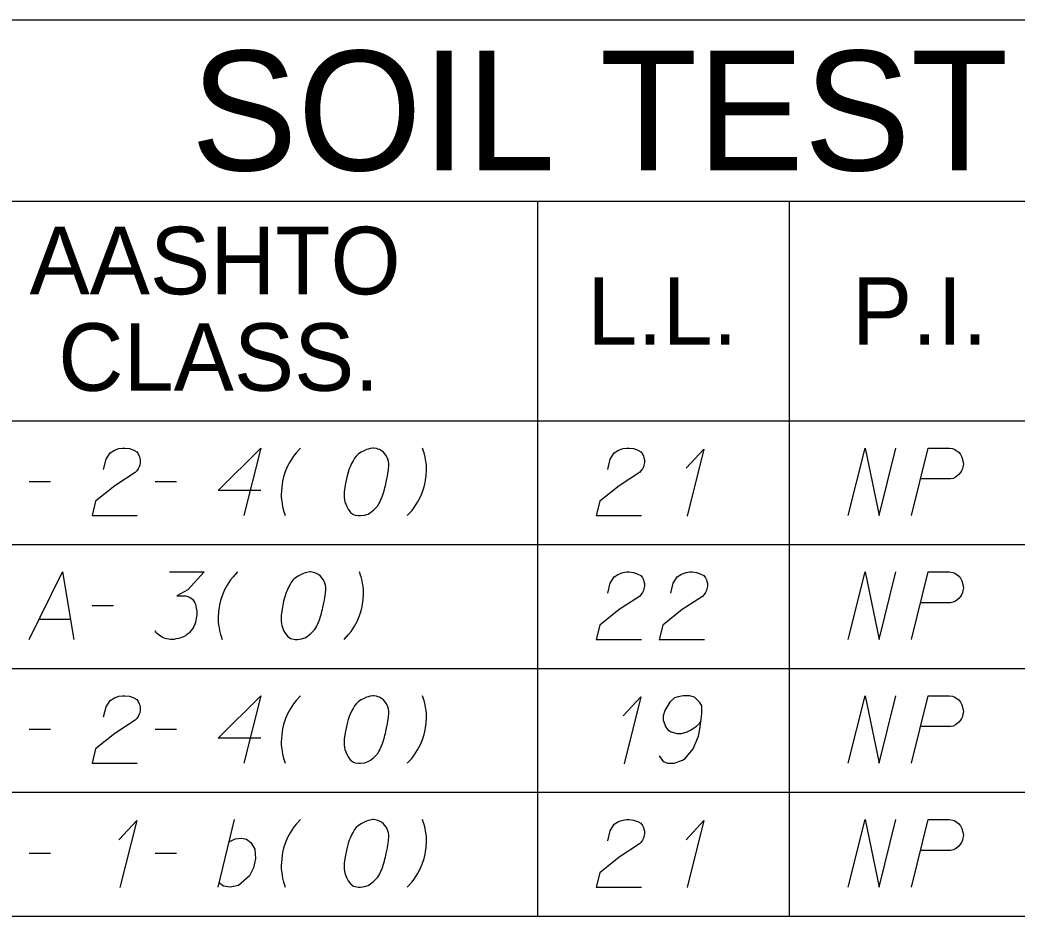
# Model space of a CAD drawing. Extents: x 2074207 to 2076812, y 516372 to 523312.
# Drawn here: x 2076453.5 to 2076524.4, y 519087.6 to 519151.3 of the extents above; entities that cross this region are included whole.
import ezdxf

# ---------------------------------------------------------------- set-up
doc = ezdxf.new("R2010")
doc.units = 0
for name, color, linetype in [('Prop DirtTable_ Soil Test Results - Outline (Major)', 7, 'Continuous'), ('Prop DirtTable_ Soil Test Results - Outline (Minor)', 7, 'Continuous'), ('Prop DirtTable_ Soil Test Results - Tx (Header - Large)', 7, 'Continuous'), ('Prop DirtTable_ Soil Test Results - Tx (Header - Small)', 7, 'Continuous'), ('Prop DirtTable_ Soil Test Results - Tx (Sample Data)', 7, 'Continuous')]:
    doc.layers.add(name, color=color, linetype=linetype)

msp = doc.modelspace()

# ---------------------------------------------------------------- linework, layer by layer
at = {"layer": 'Prop DirtTable_ Soil Test Results - Outline (Major)'}
for p, q in [((2076260.609, 519151.31), (2076811.903, 519151.31)), ((2076260.609, 519122.825), (2076811.903, 519122.825)), ((2076260.609, 519122.825), (2076811.903, 519122.825)), ((2076260.609, 519087.625), (2076811.903, 519087.625))]:
    msp.add_line(p, q, dxfattribs=at)
at = {"layer": 'Prop DirtTable_ Soil Test Results - Outline (Minor)'}
for p, q in [((2076260.609, 519138.425), (2076811.903, 519138.425)), ((2076490.31, 519138.425), (2076490.31, 519114.025)), ((2076508.192, 519138.425), (2076508.192, 519114.025)), ((2076260.609, 519114.025), (2076811.903, 519114.025)), ((2076260.609, 519114.025), (2076811.903, 519114.025)), ((2076490.31, 519114.025), (2076490.31, 519105.225)), ((2076508.192, 519114.025), (2076508.192, 519105.225)), ((2076260.609, 519105.225), (2076811.903, 519105.225)), ((2076260.609, 519105.225), (2076811.903, 519105.225)), ((2076490.31, 519105.225), (2076490.31, 519096.425)), ((2076508.192, 519105.225), (2076508.192, 519096.425)), ((2076260.609, 519096.425), (2076811.903, 519096.425)), ((2076260.609, 519096.425), (2076811.903, 519096.425)), ((2076490.31, 519096.425), (2076490.31, 519087.625)), ((2076508.192, 519096.425), (2076508.192, 519087.625)), ((2076260.609, 519087.625), (2076811.903, 519087.625))]:
    msp.add_line(p, q, dxfattribs=at)
at = {"layer": 'Prop DirtTable_ Soil Test Results - Tx (Sample Data)'}
for points in [[(2076459.447, 519119.372), (2076459.623, 519120.09), (2076459.906, 519120.544), (2076460.223, 519120.733), (2076460.54, 519120.846), (2076460.787, 519120.884), (2076460.964, 519120.884), (2076461.281, 519120.846), (2076461.493, 519120.771), (2076461.599, 519120.733), (2076461.81, 519120.62), (2076461.916, 519120.468), (2076461.987, 519120.317), (2076462.022, 519120.204), (2076462.057, 519120.053), (2076462.057, 519119.864), (2076462.022, 519119.675), (2076461.987, 519119.561), (2076461.916, 519119.41), (2076461.81, 519119.259), (2076461.705, 519119.146), (2076460.258, 519118.201), (2076458.883, 519117.105), (2076458.636, 519116.084), (2076461.846, 519116.084)], [(2076470.629, 519117.861), (2076467.596, 519117.861), (2076470.629, 519120.884), (2076469.43, 519116.084)], [(2076473.451, 519120.884), (2076473.134, 519120.544), (2076472.958, 519120.317), (2076472.711, 519119.939), (2076472.534, 519119.599), (2076472.393, 519119.259), (2076472.252, 519118.843), (2076472.181, 519118.541), (2076472.146, 519118.352), (2076472.111, 519118.087), (2076472.076, 519117.596), (2076472.076, 519117.369), (2076472.111, 519117.105), (2076472.146, 519116.916), (2076472.181, 519116.727), (2076472.252, 519116.424), (2076472.287, 519116.311), (2076472.358, 519116.084)], [(2076478.672, 519120.884), (2076478.602, 519120.884), (2076478.39, 519120.846), (2076478.249, 519120.809), (2076478.143, 519120.771), (2076477.967, 519120.695), (2076477.755, 519120.582), (2076477.579, 519120.468), (2076477.402, 519120.317), (2076477.296, 519120.166), (2076477.191, 519119.977), (2076477.085, 519119.788), (2076476.979, 519119.561), (2076476.908, 519119.41), (2076476.838, 519119.183), (2076476.732, 519118.805), (2076476.626, 519118.238), (2076476.556, 519117.785), (2076476.556, 519117.369), (2076476.591, 519117.067), (2076476.732, 519116.727), (2076476.838, 519116.538), (2076477.014, 519116.311), (2076477.226, 519116.16), (2076477.332, 519116.122), (2076477.543, 519116.084), (2076477.72, 519116.084), (2076478.002, 519116.122), (2076478.249, 519116.198), (2076478.425, 519116.311), (2076478.672, 519116.5), (2076478.778, 519116.613), (2076478.919, 519116.764), (2076479.025, 519116.916), (2076479.095, 519117.029), (2076479.166, 519117.218), (2076479.201, 519117.294), (2076479.272, 519117.483), (2076479.342, 519117.709), (2076479.413, 519117.936), (2076479.448, 519118.087), (2076479.483, 519118.201), (2076479.519, 519118.352), (2076479.589, 519118.692), (2076479.625, 519118.881), (2076479.66, 519119.07), (2076479.695, 519119.335), (2076479.73, 519119.675), (2076479.73, 519119.788), (2076479.695, 519119.939), (2076479.66, 519120.09), (2076479.554, 519120.317), (2076479.448, 519120.468), (2076479.342, 519120.582), (2076479.201, 519120.695), (2076479.06, 519120.771), (2076478.954, 519120.809), (2076478.849, 519120.846), (2076478.672, 519120.884)], [(2076481.036, 519116.084), (2076481.353, 519116.424), (2076481.529, 519116.651), (2076481.776, 519117.029), (2076481.953, 519117.369), (2076482.094, 519117.709), (2076482.235, 519118.125), (2076482.306, 519118.427), (2076482.341, 519118.616), (2076482.376, 519118.881), (2076482.411, 519119.372), (2076482.411, 519119.599), (2076482.376, 519119.864), (2076482.341, 519120.053), (2076482.306, 519120.242), (2076482.235, 519120.544), (2076482.2, 519120.657), (2076482.129, 519120.884)], [(2076495.287, 519119.372), (2076495.463, 519120.09), (2076495.746, 519120.544), (2076496.063, 519120.733), (2076496.38, 519120.846), (2076496.627, 519120.884), (2076496.804, 519120.884), (2076497.121, 519120.846), (2076497.333, 519120.771), (2076497.439, 519120.733), (2076497.65, 519120.62), (2076497.756, 519120.468), (2076497.827, 519120.317), (2076497.862, 519120.204), (2076497.897, 519120.053), (2076497.897, 519119.864), (2076497.862, 519119.675), (2076497.827, 519119.561), (2076497.756, 519119.41), (2076497.65, 519119.259), (2076497.545, 519119.146), (2076496.098, 519118.201), (2076494.723, 519117.105), (2076494.476, 519116.084), (2076497.686, 519116.084)], [(2076500.86, 519119.448), (2076502.13, 519120.809), (2076500.931, 519116.046)], [(2076512.396, 519116.084), (2076513.595, 519120.884), (2076514.583, 519116.084), (2076515.782, 519120.884)], [(2076516.876, 519116.084), (2076518.075, 519120.884), (2076519.592, 519120.884), (2076519.803, 519120.846), (2076519.909, 519120.809), (2076520.121, 519120.695), (2076520.262, 519120.582), (2076520.368, 519120.431), (2076520.474, 519120.242), (2076520.544, 519119.977), (2076520.58, 519119.75), (2076520.544, 519119.561), (2076520.509, 519119.41), (2076520.438, 519119.259), (2076520.368, 519119.146), (2076520.262, 519118.994), (2076520.121, 519118.881), (2076520.015, 519118.805), (2076519.839, 519118.73), (2076519.662, 519118.692), (2076517.546, 519118.692)], [(2076454.156, 519118.503), (2076455.672, 519118.503)], [(2076463.116, 519118.503), (2076464.632, 519118.503)], [(2076454.156, 519107.284), (2076456.519, 519112.084), (2076457.33, 519107.284)], [(2076464.139, 519112.084), (2076466.608, 519112.084), (2076465.444, 519110.799), (2076464.668, 519110.383), (2076465.303, 519110.383), (2076465.444, 519110.346), (2076465.514, 519110.308), (2076465.585, 519110.27), (2076465.655, 519110.232), (2076465.797, 519110.119), (2076465.867, 519110.005), (2076465.938, 519109.892), (2076465.973, 519109.779), (2076466.043, 519109.514), (2076466.079, 519109.287), (2076466.079, 519109.174), (2076466.079, 519109.023), (2076466.043, 519108.796), (2076466.008, 519108.645), (2076465.973, 519108.494), (2076465.938, 519108.38), (2076465.902, 519108.305), (2076465.867, 519108.229), (2076465.832, 519108.153), (2076465.761, 519108.04), (2076465.655, 519107.889), (2076465.55, 519107.775), (2076465.479, 519107.7), (2076465.373, 519107.624), (2076465.267, 519107.549), (2076465.126, 519107.473), (2076465.056, 519107.435), (2076464.809, 519107.36), (2076464.597, 519107.322), (2076464.456, 519107.284), (2076464.209, 519107.284), (2076463.927, 519107.322), (2076463.821, 519107.36), (2076463.715, 519107.398), (2076463.609, 519107.435), (2076463.504, 519107.511), (2076463.398, 519107.587), (2076463.221, 519107.738), (2076463.116, 519107.889)], [(2076468.971, 519112.084), (2076468.654, 519111.744), (2076468.478, 519111.517), (2076468.231, 519111.139), (2076468.054, 519110.799), (2076467.913, 519110.459), (2076467.772, 519110.043), (2076467.701, 519109.741), (2076467.666, 519109.552), (2076467.631, 519109.287), (2076467.596, 519108.796), (2076467.596, 519108.569), (2076467.631, 519108.305), (2076467.666, 519108.116), (2076467.701, 519107.927), (2076467.772, 519107.624), (2076467.807, 519107.511), (2076467.878, 519107.284)], [(2076474.192, 519112.084), (2076474.122, 519112.084), (2076473.91, 519112.046), (2076473.769, 519112.009), (2076473.663, 519111.971), (2076473.487, 519111.895), (2076473.275, 519111.782), (2076473.099, 519111.668), (2076472.922, 519111.517), (2076472.816, 519111.366), (2076472.711, 519111.177), (2076472.605, 519110.988), (2076472.499, 519110.761), (2076472.428, 519110.61), (2076472.358, 519110.383), (2076472.252, 519110.005), (2076472.146, 519109.438), (2076472.076, 519108.985), (2076472.076, 519108.569), (2076472.111, 519108.267), (2076472.252, 519107.927), (2076472.358, 519107.738), (2076472.534, 519107.511), (2076472.746, 519107.36), (2076472.852, 519107.322), (2076473.063, 519107.284), (2076473.24, 519107.284), (2076473.522, 519107.322), (2076473.769, 519107.398), (2076473.945, 519107.511), (2076474.192, 519107.7), (2076474.298, 519107.813), (2076474.439, 519107.964), (2076474.545, 519108.116), (2076474.615, 519108.229), (2076474.686, 519108.418), (2076474.721, 519108.494), (2076474.792, 519108.683), (2076474.862, 519108.909), (2076474.933, 519109.136), (2076474.968, 519109.287), (2076475.003, 519109.401), (2076475.039, 519109.552), (2076475.109, 519109.892), (2076475.145, 519110.081), (2076475.18, 519110.27), (2076475.215, 519110.535), (2076475.25, 519110.875), (2076475.25, 519110.988), (2076475.215, 519111.139), (2076475.18, 519111.29), (2076475.074, 519111.517), (2076474.968, 519111.668), (2076474.862, 519111.782), (2076474.721, 519111.895), (2076474.58, 519111.971), (2076474.474, 519112.009), (2076474.369, 519112.046), (2076474.192, 519112.084)], [(2076476.556, 519107.284), (2076476.873, 519107.624), (2076477.049, 519107.851), (2076477.296, 519108.229), (2076477.473, 519108.569), (2076477.614, 519108.909), (2076477.755, 519109.325), (2076477.826, 519109.627), (2076477.861, 519109.816), (2076477.896, 519110.081), (2076477.931, 519110.572), (2076477.931, 519110.799), (2076477.896, 519111.064), (2076477.861, 519111.253), (2076477.826, 519111.442), (2076477.755, 519111.744), (2076477.72, 519111.857), (2076477.649, 519112.084)], [(2076495.287, 519110.572), (2076495.463, 519111.29), (2076495.746, 519111.744), (2076496.063, 519111.933), (2076496.38, 519112.046), (2076496.627, 519112.084), (2076496.804, 519112.084), (2076497.121, 519112.046), (2076497.333, 519111.971), (2076497.439, 519111.933), (2076497.65, 519111.82), (2076497.756, 519111.668), (2076497.827, 519111.517), (2076497.862, 519111.404), (2076497.897, 519111.253), (2076497.897, 519111.064), (2076497.862, 519110.875), (2076497.827, 519110.761), (2076497.756, 519110.61), (2076497.65, 519110.459), (2076497.545, 519110.346), (2076496.098, 519109.401), (2076494.723, 519108.305), (2076494.476, 519107.284), (2076497.686, 519107.284)], [(2076499.767, 519110.572), (2076499.943, 519111.29), (2076500.226, 519111.744), (2076500.543, 519111.933), (2076500.86, 519112.046), (2076501.107, 519112.084), (2076501.284, 519112.084), (2076501.601, 519112.046), (2076501.813, 519111.971), (2076501.919, 519111.933), (2076502.13, 519111.82), (2076502.236, 519111.668), (2076502.307, 519111.517), (2076502.342, 519111.404), (2076502.377, 519111.253), (2076502.377, 519111.064), (2076502.342, 519110.875), (2076502.307, 519110.761), (2076502.236, 519110.61), (2076502.13, 519110.459), (2076502.025, 519110.346), (2076500.578, 519109.401), (2076499.203, 519108.305), (2076498.956, 519107.284), (2076502.166, 519107.284)], [(2076512.396, 519107.284), (2076513.595, 519112.084), (2076514.583, 519107.284), (2076515.782, 519112.084)], [(2076516.876, 519107.284), (2076518.075, 519112.084), (2076519.592, 519112.084), (2076519.803, 519112.046), (2076519.909, 519112.009), (2076520.121, 519111.895), (2076520.262, 519111.782), (2076520.368, 519111.631), (2076520.474, 519111.442), (2076520.544, 519111.177), (2076520.58, 519110.95), (2076520.544, 519110.761), (2076520.509, 519110.61), (2076520.438, 519110.459), (2076520.368, 519110.346), (2076520.262, 519110.194), (2076520.121, 519110.081), (2076520.015, 519110.005), (2076519.839, 519109.93), (2076519.662, 519109.892), (2076517.546, 519109.892)], [(2076458.636, 519109.703), (2076460.152, 519109.703)], [(2076454.861, 519108.72), (2076457.083, 519108.72)], [(2076459.447, 519101.772), (2076459.623, 519102.49), (2076459.906, 519102.944), (2076460.223, 519103.133), (2076460.54, 519103.246), (2076460.787, 519103.284), (2076460.964, 519103.284), (2076461.281, 519103.246), (2076461.493, 519103.171), (2076461.599, 519103.133), (2076461.81, 519103.02), (2076461.916, 519102.868), (2076461.987, 519102.717), (2076462.022, 519102.604), (2076462.057, 519102.453), (2076462.057, 519102.264), (2076462.022, 519102.075), (2076461.987, 519101.961), (2076461.916, 519101.81), (2076461.81, 519101.659), (2076461.705, 519101.546), (2076460.258, 519100.601), (2076458.883, 519099.505), (2076458.636, 519098.484), (2076461.846, 519098.484)], [(2076470.629, 519100.261), (2076467.596, 519100.261), (2076470.629, 519103.284), (2076469.43, 519098.484)], [(2076473.451, 519103.284), (2076473.134, 519102.944), (2076472.958, 519102.717), (2076472.711, 519102.339), (2076472.534, 519101.999), (2076472.393, 519101.659), (2076472.252, 519101.243), (2076472.181, 519100.941), (2076472.146, 519100.752), (2076472.111, 519100.487), (2076472.076, 519099.996), (2076472.076, 519099.769), (2076472.111, 519099.505), (2076472.146, 519099.316), (2076472.181, 519099.127), (2076472.252, 519098.824), (2076472.287, 519098.711), (2076472.358, 519098.484)], [(2076478.672, 519103.284), (2076478.602, 519103.284), (2076478.39, 519103.246), (2076478.249, 519103.209), (2076478.143, 519103.171), (2076477.967, 519103.095), (2076477.755, 519102.982), (2076477.579, 519102.868), (2076477.402, 519102.717), (2076477.296, 519102.566), (2076477.191, 519102.377), (2076477.085, 519102.188), (2076476.979, 519101.961), (2076476.908, 519101.81), (2076476.838, 519101.583), (2076476.732, 519101.205), (2076476.626, 519100.638), (2076476.556, 519100.185), (2076476.556, 519099.769), (2076476.591, 519099.467), (2076476.732, 519099.127), (2076476.838, 519098.938), (2076477.014, 519098.711), (2076477.226, 519098.56), (2076477.332, 519098.522), (2076477.543, 519098.484), (2076477.72, 519098.484), (2076478.002, 519098.522), (2076478.249, 519098.598), (2076478.425, 519098.711), (2076478.672, 519098.9), (2076478.778, 519099.013), (2076478.919, 519099.164), (2076479.025, 519099.316), (2076479.095, 519099.429), (2076479.166, 519099.618), (2076479.201, 519099.694), (2076479.272, 519099.883), (2076479.342, 519100.109), (2076479.413, 519100.336), (2076479.448, 519100.487), (2076479.483, 519100.601), (2076479.519, 519100.752), (2076479.589, 519101.092), (2076479.625, 519101.281), (2076479.66, 519101.47), (2076479.695, 519101.735), (2076479.73, 519102.075), (2076479.73, 519102.188), (2076479.695, 519102.339), (2076479.66, 519102.49), (2076479.554, 519102.717), (2076479.448, 519102.868), (2076479.342, 519102.982), (2076479.201, 519103.095), (2076479.06, 519103.171), (2076478.954, 519103.209), (2076478.849, 519103.246), (2076478.672, 519103.284)], [(2076481.036, 519098.484), (2076481.353, 519098.824), (2076481.529, 519099.051), (2076481.776, 519099.429), (2076481.953, 519099.769), (2076482.094, 519100.109), (2076482.235, 519100.525), (2076482.306, 519100.827), (2076482.341, 519101.016), (2076482.376, 519101.281), (2076482.411, 519101.772), (2076482.411, 519101.999), (2076482.376, 519102.264), (2076482.341, 519102.453), (2076482.306, 519102.642), (2076482.235, 519102.944), (2076482.2, 519103.057), (2076482.129, 519103.284)], [(2076496.38, 519101.848), (2076497.65, 519103.209), (2076496.451, 519098.446)], [(2076498.956, 519099.013), (2076499.238, 519098.598), (2076499.555, 519098.484), (2076500.049, 519098.484), (2076500.402, 519098.635), (2076500.614, 519098.711), (2076500.79, 519098.824), (2076501.354, 519099.505), (2076501.742, 519100.412), (2076501.848, 519100.903), (2076501.989, 519101.999), (2076501.989, 519102.566), (2076501.848, 519102.793), (2076501.566, 519103.095), (2076501.46, 519103.171), (2076501.107, 519103.284), (2076500.649, 519103.284), (2076500.296, 519103.209), (2076500.049, 519103.133), (2076499.696, 519102.831), (2076499.344, 519102.226), (2076499.238, 519101.848), (2076499.238, 519101.546), (2076499.414, 519101.054), (2076499.555, 519100.865), (2076499.802, 519100.714), (2076500.226, 519100.601), (2076500.543, 519100.601), (2076500.931, 519100.714), (2076501.178, 519100.827), (2076501.601, 519101.13), (2076501.813, 519101.319), (2076501.919, 519101.432)], [(2076512.396, 519098.484), (2076513.595, 519103.284), (2076514.583, 519098.484), (2076515.782, 519103.284)], [(2076516.876, 519098.484), (2076518.075, 519103.284), (2076519.592, 519103.284), (2076519.803, 519103.246), (2076519.909, 519103.209), (2076520.121, 519103.095), (2076520.262, 519102.982), (2076520.368, 519102.831), (2076520.474, 519102.642), (2076520.544, 519102.377), (2076520.58, 519102.15), (2076520.544, 519101.961), (2076520.509, 519101.81), (2076520.438, 519101.659), (2076520.368, 519101.546), (2076520.262, 519101.394), (2076520.121, 519101.281), (2076520.015, 519101.205), (2076519.839, 519101.13), (2076519.662, 519101.092), (2076517.546, 519101.092)], [(2076454.156, 519100.903), (2076455.672, 519100.903)], [(2076463.116, 519100.903), (2076464.632, 519100.903)], [(2076460.54, 519093.048), (2076461.81, 519094.409), (2076460.611, 519089.646)], [(2076467.596, 519089.684), (2076468.76, 519094.484)], [(2076473.451, 519094.484), (2076473.134, 519094.144), (2076472.958, 519093.917), (2076472.711, 519093.539), (2076472.534, 519093.199), (2076472.393, 519092.859), (2076472.252, 519092.443), (2076472.181, 519092.141), (2076472.146, 519091.952), (2076472.111, 519091.687), (2076472.076, 519091.196), (2076472.076, 519090.969), (2076472.111, 519090.705), (2076472.146, 519090.516), (2076472.181, 519090.327), (2076472.252, 519090.024), (2076472.287, 519089.911), (2076472.358, 519089.684)], [(2076478.672, 519094.484), (2076478.602, 519094.484), (2076478.39, 519094.446), (2076478.249, 519094.409), (2076478.143, 519094.371), (2076477.967, 519094.295), (2076477.755, 519094.182), (2076477.579, 519094.068), (2076477.402, 519093.917), (2076477.296, 519093.766), (2076477.191, 519093.577), (2076477.085, 519093.388), (2076476.979, 519093.161), (2076476.908, 519093.01), (2076476.838, 519092.783), (2076476.732, 519092.405), (2076476.626, 519091.838), (2076476.556, 519091.385), (2076476.556, 519090.969), (2076476.591, 519090.667), (2076476.732, 519090.327), (2076476.838, 519090.138), (2076477.014, 519089.911), (2076477.226, 519089.76), (2076477.332, 519089.722), (2076477.543, 519089.684), (2076477.72, 519089.684), (2076478.002, 519089.722), (2076478.249, 519089.798), (2076478.425, 519089.911), (2076478.672, 519090.1), (2076478.778, 519090.213), (2076478.919, 519090.364), (2076479.025, 519090.516), (2076479.095, 519090.629), (2076479.166, 519090.818), (2076479.201, 519090.894), (2076479.272, 519091.083), (2076479.342, 519091.309), (2076479.413, 519091.536), (2076479.448, 519091.687), (2076479.483, 519091.801), (2076479.519, 519091.952), (2076479.589, 519092.292), (2076479.625, 519092.481), (2076479.66, 519092.67), (2076479.695, 519092.935), (2076479.73, 519093.275), (2076479.73, 519093.388), (2076479.695, 519093.539), (2076479.66, 519093.69), (2076479.554, 519093.917), (2076479.448, 519094.068), (2076479.342, 519094.182), (2076479.201, 519094.295), (2076479.06, 519094.371), (2076478.954, 519094.409), (2076478.849, 519094.446), (2076478.672, 519094.484)], [(2076481.036, 519089.684), (2076481.353, 519090.024), (2076481.529, 519090.251), (2076481.776, 519090.629), (2076481.953, 519090.969), (2076482.094, 519091.309), (2076482.235, 519091.725), (2076482.306, 519092.027), (2076482.341, 519092.216), (2076482.376, 519092.481), (2076482.411, 519092.972), (2076482.411, 519093.199), (2076482.376, 519093.464), (2076482.341, 519093.653), (2076482.306, 519093.842), (2076482.235, 519094.144), (2076482.2, 519094.257), (2076482.129, 519094.484)], [(2076495.287, 519092.972), (2076495.463, 519093.69), (2076495.746, 519094.144), (2076496.063, 519094.333), (2076496.38, 519094.446), (2076496.627, 519094.484), (2076496.804, 519094.484), (2076497.121, 519094.446), (2076497.333, 519094.371), (2076497.439, 519094.333), (2076497.65, 519094.22), (2076497.756, 519094.068), (2076497.827, 519093.917), (2076497.862, 519093.804), (2076497.897, 519093.653), (2076497.897, 519093.464), (2076497.862, 519093.275), (2076497.827, 519093.161), (2076497.756, 519093.01), (2076497.65, 519092.859), (2076497.545, 519092.746), (2076496.098, 519091.801), (2076494.723, 519090.705), (2076494.476, 519089.684), (2076497.686, 519089.684)], [(2076500.86, 519093.048), (2076502.13, 519094.409), (2076500.931, 519089.646)], [(2076512.396, 519089.684), (2076513.595, 519094.484), (2076514.583, 519089.684), (2076515.782, 519094.484)], [(2076516.876, 519089.684), (2076518.075, 519094.484), (2076519.592, 519094.484), (2076519.803, 519094.446), (2076519.909, 519094.409), (2076520.121, 519094.295), (2076520.262, 519094.182), (2076520.368, 519094.031), (2076520.474, 519093.842), (2076520.544, 519093.577), (2076520.58, 519093.35), (2076520.544, 519093.161), (2076520.509, 519093.01), (2076520.438, 519092.859), (2076520.368, 519092.746), (2076520.262, 519092.594), (2076520.121, 519092.481), (2076520.015, 519092.405), (2076519.839, 519092.33), (2076519.662, 519092.292), (2076517.546, 519092.292)], [(2076468.372, 519092.897), (2076468.795, 519093.124), (2076469.254, 519093.161), (2076469.606, 519093.086), (2076469.924, 519092.859), (2076470.206, 519092.368), (2076470.241, 519091.725), (2076470.1, 519091.045), (2076469.818, 519090.478), (2076469.042, 519089.798), (2076468.442, 519089.684), (2076467.984, 519089.76), (2076467.666, 519089.987)], [(2076454.156, 519092.103), (2076455.672, 519092.103)], [(2076463.116, 519092.103), (2076464.632, 519092.103)]]:
    msp.add_lwpolyline(points, dxfattribs=at)

# ---------------------------------------------------------------- texts
at = {"layer": 'Prop DirtTable_ Soil Test Results - Tx (Header - Large)'}
msp.add_text('SOIL TEST RESULTS', height=8.50001, dxfattribs=at).set_placement((2076465.656, 519140.618))
at = {"layer": 'Prop DirtTable_ Soil Test Results - Tx (Header - Small)'}
for s, p in [('AASHTO', (2076454.182, 519131.811)), ('L.L.', (2076493.827, 519128.225)), ('P.I.', (2076512.654, 519128.225)), ('CLASS.', (2076456.225, 519124.954))]:
    msp.add_text(s, height=4.8, dxfattribs=at).set_placement(p)

doc.saveas('drawing.dxf')
